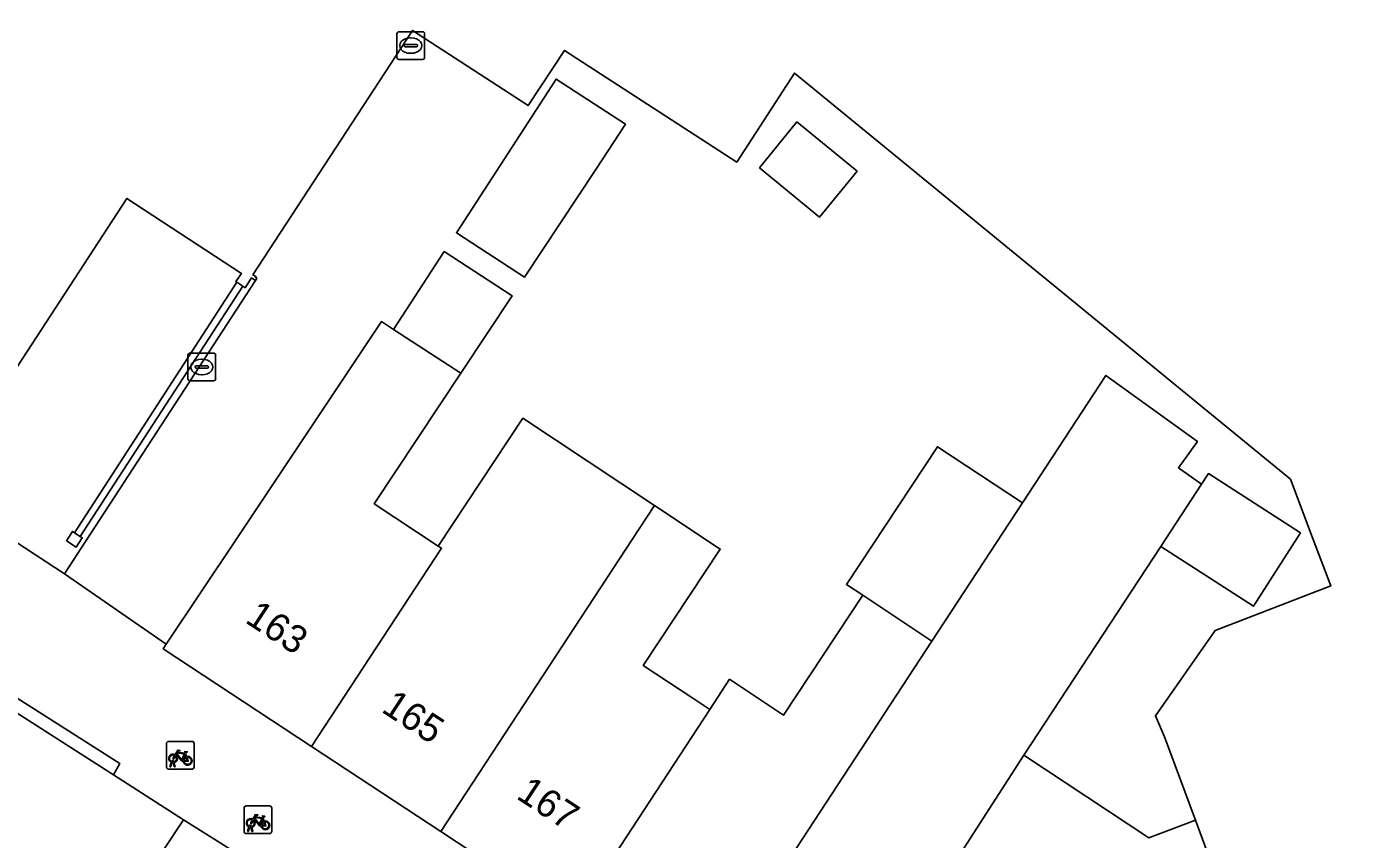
# Model space of a CAD drawing. Extents: x 159279 to 160377, y 384531 to 385888.
# Drawn here: x 160221.49 to 160269.34, y 384739.16 to 384768.54 of the extents above; entities that cross this region are included whole.
import ezdxf

# ---------------------------------------------------------------- set-up
doc = ezdxf.new("R2010")
doc.units = 0
for name, color, linetype in [('IMGEO_Erf', 7, 'Continuous'), ('IMGEO_Fietsenrek', 7, 'Continuous'), ('IMGEO_Kolk', 7, 'Continuous'), ('IMGEO_Muur', 7, 'Continuous'), ('IMGEO_Pand', 7, 'Continuous'), ('IMGEO_Pand_nummerreeks', 7, 'Continuous'), ('IMGEO_Pand_overbouw', 7, 'Continuous'), ('IMGEO_Rijbaan_lokaal_open', 7, 'Continuous'), ('IMGEO_Voetpad_open', 7, 'Continuous')]:
    doc.layers.add(name, color=color, linetype=linetype)

msp = doc.modelspace()

# ---------------------------------------------------------------- linework, layer by layer
at = {"layer": 'IMGEO_Erf'}
for points in [[(160254.411, 384753.352), (160257.481, 384751.319), (160260.502, 384755.931), (160263.807, 384753.539), (160263.123, 384752.595), (160263.95, 384751.996), (160264.202, 384752.381), (160267.537, 384750.238), (160265.839, 384747.595), (160262.48, 384749.752), (160257.535, 384742.203), (160262.048, 384739.217), (160263.733, 384739.85), (160262.616, 384742.868), (160262.29, 384743.626), (160264.443, 384746.713), (160268.628, 384748.321), (160267.994, 384750), (160267.172, 384752.174), (160249.25, 384766.858), (160247.157, 384763.642), (160240.93, 384767.677), (160239.617, 384765.679), (160235.432, 384768.399), (160229.67, 384759.559), (160229.777, 384759.507), (160229.759, 384759.476), (160229.816, 384759.439), (160229.764, 384759.36), (160223.642, 384749.967), (160222.856, 384748.762), (160226.537, 384746.216), (160229.062, 384750), (160234.316, 384757.876), (160234.749, 384757.587), (160236.582, 384760.405), (160239.039, 384758.806), (160237.181, 384756.005), (160234.054, 384751.291), (160236.369, 384749.758), (160239.429, 384754.379), (160244.186, 384751.228), (160246.563, 384749.654), (160243.779, 384745.449), (160245.568, 384744.264), (160246.185, 384743.855), (160246.901, 384744.948), (160248.852, 384743.656), (160251.716, 384747.982), (160251.118, 384748.378)], [(160242.067, 384763.372), (160239.487, 384759.481), (160237.023, 384761.084), (160240.636, 384766.637), (160243.134, 384765.012)], [(160247.978, 384763.433), (160249.334, 384765.088), (160251.506, 384763.309), (160250.15, 384761.653)]]:
    msp.add_lwpolyline(points, close=True, dxfattribs=at)
at = {"layer": 'IMGEO_Fietsenrek'}
for p, q in [((160226.545, 384741.776), (160226.545, 384742.617)), ((160226.545, 384742.617), (160226.545, 384741.776)), ((160226.62, 384742.701), (160227.461, 384742.701)), ((160227.461, 384742.701), (160226.62, 384742.701)), ((160227.545, 384742.626), (160227.545, 384741.785)), ((160227.545, 384741.785), (160227.545, 384742.626)), ((160227.232, 384742.25), (160227.268, 384742.155)), ((160227.47, 384741.701), (160226.629, 384741.701)), ((160226.629, 384741.701), (160227.47, 384741.701)), ((160226.672, 384741.785), (160226.711, 384741.945)), ((160226.706, 384741.785), (160226.672, 384741.785)), ((160226.741, 384741.933), (160226.706, 384741.785)), ((160226.783, 384741.957), (160226.782, 384741.961)), ((160226.824, 384741.785), (160226.79, 384741.927)), ((160226.814, 384741.968), (160226.815, 384741.961)), ((160226.822, 384741.931), (160226.857, 384741.785)), ((160226.857, 384741.785), (160226.824, 384741.785)), ((160229.351, 384739.443), (160229.351, 384740.284)), ((160229.351, 384740.284), (160229.351, 384739.443)), ((160229.426, 384740.368), (160230.267, 384740.368)), ((160230.267, 384740.368), (160229.426, 384740.368)), ((160230.351, 384740.293), (160230.351, 384739.452)), ((160230.351, 384739.452), (160230.351, 384740.293)), ((160230.038, 384739.917), (160230.074, 384739.822)), ((160230.276, 384739.368), (160229.435, 384739.368)), ((160229.435, 384739.368), (160230.276, 384739.368)), ((160229.478, 384739.452), (160229.517, 384739.612)), ((160229.512, 384739.452), (160229.478, 384739.452)), ((160229.547, 384739.6), (160229.512, 384739.452)), ((160229.589, 384739.624), (160229.588, 384739.628)), ((160229.63, 384739.452), (160229.596, 384739.594)), ((160229.62, 384739.635), (160229.621, 384739.628)), ((160229.628, 384739.598), (160229.663, 384739.452)), ((160229.663, 384739.452), (160229.63, 384739.452))]:
    msp.add_line(p, q, dxfattribs=at)
for points in [[(160226.879, 384742.175), (160226.827, 384742.085), (160226.787, 384742.06), (160226.788, 384742.107), (160226.843, 384742.201)], [(160226.858, 384742.227), (160226.953, 384742.391), (160227.039, 384742.377), (160227.041, 384742.368), (160226.985, 384742.357), (160226.958, 384742.312), (160227.214, 384742.271)], [(160227.154, 384741.983), (160227.104, 384741.983), (160226.913, 384742.234), (160226.894, 384742.202)], [(160227.201, 384742.246), (160226.944, 384742.287), (160226.927, 384742.258), (160227.094, 384742.038), (160227.201, 384742.246)], [(160227.249, 384742.148), (160227.219, 384742.225), (160227.11, 384742.007), (160227.153, 384742.007)], [(160227.183, 384742.007), (160227.303, 384742.006), (160227.259, 384742.12)], [(160227.279, 384742.127), (160227.334, 384741.982), (160227.184, 384741.982)], [(160227.214, 384742.271), (160227.239, 384742.32), (160227.233, 384742.324), (160227.21, 384742.328), (160227.198, 384742.335), (160227.197, 384742.338), (160227.199, 384742.343), (160227.294, 384742.328), (160227.296, 384742.318), (160227.286, 384742.305), (160227.274, 384742.299), (160227.26, 384742.305), (160227.232, 384742.25)], [(160229.685, 384739.842), (160229.633, 384739.752), (160229.593, 384739.727), (160229.594, 384739.774), (160229.649, 384739.868)], [(160229.664, 384739.894), (160229.759, 384740.058), (160229.845, 384740.044), (160229.847, 384740.035), (160229.791, 384740.024), (160229.764, 384739.979), (160230.02, 384739.938)], [(160229.96, 384739.65), (160229.91, 384739.65), (160229.719, 384739.901), (160229.7, 384739.869)], [(160230.007, 384739.913), (160229.75, 384739.954), (160229.733, 384739.925), (160229.9, 384739.705), (160230.007, 384739.913)], [(160230.055, 384739.815), (160230.025, 384739.892), (160229.916, 384739.674), (160229.959, 384739.674)], [(160229.989, 384739.674), (160230.109, 384739.673), (160230.065, 384739.787)], [(160230.085, 384739.794), (160230.14, 384739.649), (160229.99, 384739.649)], [(160230.02, 384739.938), (160230.045, 384739.987), (160230.039, 384739.991), (160230.016, 384739.995), (160230.004, 384740.002), (160230.003, 384740.005), (160230.005, 384740.01), (160230.1, 384739.995), (160230.102, 384739.985), (160230.092, 384739.972), (160230.08, 384739.966), (160230.066, 384739.972), (160230.038, 384739.917)]]:
    msp.add_lwpolyline(points, dxfattribs=at)
for centre, radius, start, end in [((160226.623, 384742.623), 0.0779, 92.4484, 184.2845), ((160226.623, 384742.623), 0.0779, 92.4484, 184.2845), ((160227.467, 384742.623), 0.0779, 2.4484, 94.2845), ((160227.467, 384742.623), 0.0779, 2.4484, 94.2845), ((160226.785, 384742.086), 0.159, 62.6766, 242.1369), ((160226.785, 384742.086), 0.129, 63.3192, 238.903), ((160226.785, 384742.086), 0.129, 283.6043, 43.4302), ((160226.785, 384742.086), 0.159, 283.5766, 46.6042), ((160227.312, 384742.002), 0.159, 113.3408, 178.3217), ((160227.312, 384742.002), 0.159, 187.0065, 105.7708), ((160227.312, 384742.002), 0.129, 113.923, 177.9556), ((160227.312, 384742.002), 0.129, 188.6715, 104.5883), ((160226.623, 384741.779), 0.0779, 182.4484, 274.2845), ((160226.623, 384741.779), 0.0779, 182.4484, 274.2845), ((160226.765, 384741.957), 0.0499, 12.8025, 158.6934), ((160226.785, 384742.086), 0.159, 253.9967, 271.7867), ((160226.765, 384741.957), 0.0174, 12.8025, 163.4502), ((160226.785, 384742.086), 0.129, 253.415, 269.0204), ((160227.467, 384741.779), 0.0779, 272.4484, 4.2845), ((160227.467, 384741.779), 0.0779, 272.4484, 4.2845), ((160229.429, 384740.29), 0.0779, 92.4484, 184.2845), ((160229.429, 384740.29), 0.0779, 92.4484, 184.2845), ((160230.273, 384740.29), 0.0779, 2.4484, 94.2845), ((160230.273, 384740.29), 0.0779, 2.4484, 94.2845), ((160229.591, 384739.753), 0.159, 62.6766, 242.1369), ((160229.591, 384739.753), 0.129, 63.3192, 238.903), ((160229.591, 384739.753), 0.129, 283.6043, 43.4302), ((160229.591, 384739.753), 0.159, 283.5766, 46.6042), ((160230.118, 384739.669), 0.159, 113.3408, 178.3217), ((160230.118, 384739.669), 0.159, 187.0065, 105.7708), ((160230.118, 384739.669), 0.129, 113.923, 177.9556), ((160230.118, 384739.669), 0.129, 188.6715, 104.5883), ((160229.429, 384739.446), 0.0779, 182.4484, 274.2845), ((160229.429, 384739.446), 0.0779, 182.4484, 274.2845), ((160229.571, 384739.624), 0.0499, 12.8025, 158.6934), ((160229.591, 384739.753), 0.159, 253.9967, 271.7867), ((160229.571, 384739.624), 0.0174, 12.8025, 163.4502), ((160229.591, 384739.753), 0.129, 253.415, 269.0204), ((160230.273, 384739.446), 0.0779, 272.4484, 4.2845), ((160230.273, 384739.446), 0.0779, 272.4484, 4.2845)]:
    msp.add_arc(centre, radius, start, end, dxfattribs=at)
at = {"layer": 'IMGEO_Kolk'}
for p, q in [((160234.874, 384767.424), (160234.874, 384768.276)), ((160234.949, 384768.35), (160235.801, 384768.35)), ((160235.362, 384768.13), (160235.387, 384768.13)), ((160235.875, 384768.276), (160235.875, 384767.424)), ((160235.133, 384767.844), (160235.133, 384767.856)), ((160235.571, 384767.807), (160235.173, 384767.807)), ((160235.176, 384767.893), (160235.574, 384767.893)), ((160235.385, 384767.57), (160235.36, 384767.57)), ((160235.617, 384767.856), (160235.617, 384767.844)), ((160235.801, 384767.35), (160234.949, 384767.35)), ((160227.322, 384755.809), (160227.322, 384756.661)), ((160227.397, 384756.735), (160228.249, 384756.735)), ((160227.81, 384756.515), (160227.835, 384756.515)), ((160228.323, 384756.661), (160228.323, 384755.809)), ((160227.581, 384756.229), (160227.581, 384756.241)), ((160228.019, 384756.192), (160227.621, 384756.192)), ((160227.624, 384756.278), (160228.022, 384756.278)), ((160228.065, 384756.241), (160228.065, 384756.229)), ((160228.249, 384755.735), (160227.397, 384755.735)), ((160227.833, 384755.955), (160227.808, 384755.955))]:
    msp.add_line(p, q, dxfattribs=at)
for points in [[(160234.874, 384767.424), (160234.874, 384768.276)], [(160234.949, 384768.35), (160235.801, 384768.35)], [(160235.875, 384768.276), (160235.875, 384767.424)], [(160235.801, 384767.35), (160234.949, 384767.35)], [(160227.322, 384755.809), (160227.322, 384756.661)], [(160227.397, 384756.735), (160228.249, 384756.735)], [(160228.323, 384756.661), (160228.323, 384755.809)], [(160228.249, 384755.735), (160227.397, 384755.735)]]:
    msp.add_lwpolyline(points, dxfattribs=at)
for centre, radius, start, end in [((160234.951, 384768.274), 0.0765, 91.552, 178.448), ((160234.951, 384768.274), 0.0765, 91.552, 178.448), ((160235.799, 384768.274), 0.0765, 1.552, 88.448), ((160235.799, 384768.274), 0.0765, 1.552, 88.448), ((160235.173, 384767.853), 0.0403, 85.8775, 175.7526), ((160235.17, 384767.843), 0.0366, 178.938, 274.7102), ((160235.574, 384767.85), 0.043, 264.8664, 352.4533), ((160235.578, 384767.855), 0.0386, 1.7309, 96.639), ((160234.951, 384767.426), 0.0765, 181.552, 268.448), ((160234.951, 384767.426), 0.0765, 181.552, 268.448), ((160235.799, 384767.426), 0.0765, 271.552, 358.448), ((160235.799, 384767.426), 0.0765, 271.552, 358.448), ((160227.399, 384756.659), 0.0765, 91.552, 178.448), ((160227.399, 384756.659), 0.0765, 91.552, 178.448), ((160228.247, 384756.659), 0.0765, 1.552, 88.448), ((160228.247, 384756.659), 0.0765, 1.552, 88.448), ((160227.621, 384756.238), 0.0403, 85.8775, 175.7526), ((160227.618, 384756.228), 0.0366, 178.938, 274.7102), ((160228.022, 384756.235), 0.043, 264.8664, 352.4533), ((160228.026, 384756.24), 0.0386, 1.7309, 96.639), ((160227.399, 384755.811), 0.0765, 181.552, 268.448), ((160227.399, 384755.811), 0.0765, 181.552, 268.448), ((160228.247, 384755.811), 0.0765, 271.552, 358.448), ((160228.247, 384755.811), 0.0765, 271.552, 358.448)]:
    msp.add_arc(centre, radius, start, end, dxfattribs=at)
for centre, major_axis, ratio, start_param, end_param in [((160235.361, 384767.85), (-0.387, 0.002), 0.722429, 4.712389, 7.853982), ((160235.386, 384767.85), (-0.39, 0.002), 0.717154, 1.570796, 4.712389), ((160227.809, 384756.235), (-0.387, 0.002), 0.722429, 4.712389, 7.853982), ((160227.834, 384756.235), (-0.39, 0.002), 0.717154, 1.570796, 4.712389)]:
    msp.add_ellipse(centre, major_axis=major_axis, ratio=ratio, start_param=start_param, end_param=end_param, dxfattribs=at)
at = {"layer": 'IMGEO_Muur'}
msp.add_lwpolyline([(160229.302, 384759.156), (160229.093, 384759.294), (160223.22, 384750.243), (160223.429, 384750.106)], close=True, dxfattribs=at)
at = {"layer": 'IMGEO_Pand'}
msp.add_lwpolyline([(160218.236, 384751.782), (160225.11, 384762.329), (160229.252, 384759.616), (160229.056, 384759.319), (160229.093, 384759.294), (160229.302, 384759.156), (160229.389, 384759.098), (160229.624, 384759.453), (160229.764, 384759.36), (160229.816, 384759.439), (160229.759, 384759.476), (160229.777, 384759.507), (160229.67, 384759.559), (160235.432, 384768.399), (160239.617, 384765.679), (160240.93, 384767.677), (160247.157, 384763.642), (160249.25, 384766.858), (160267.172, 384752.174), (160267.994, 384750), (160268.628, 384748.321), (160264.443, 384746.713), (160262.29, 384743.626), (160262.616, 384742.868), (160263.733, 384739.85), (160264.531, 384737.694)], dxfattribs=at)
for points in [[(160242.067, 384763.372), (160243.134, 384765.012), (160240.636, 384766.637), (160237.023, 384761.084), (160239.487, 384759.481)], [(160247.978, 384763.433), (160250.15, 384761.653), (160251.506, 384763.309), (160249.334, 384765.088)], [(160234.749, 384757.587), (160237.181, 384756.005), (160239.039, 384758.806), (160236.582, 384760.405)], [(160234.054, 384751.291), (160237.181, 384756.005), (160234.749, 384757.587), (160234.316, 384757.876), (160229.062, 384750), (160226.537, 384746.216), (160226.426, 384746.049), (160231.792, 384742.516), (160236.486, 384749.68), (160236.369, 384749.758)], [(160262.48, 384749.752), (160263.95, 384751.996), (160263.123, 384752.595), (160263.807, 384753.539), (160260.502, 384755.931), (160257.481, 384751.319), (160254.213, 384746.329), (160245.697, 384733.328), (160249.603, 384730.74), (160249.573, 384730.637), (160249.841, 384730.457), (160253.461, 384735.88), (160257.535, 384742.203)], [(160243.381, 384750), (160244.186, 384751.228), (160239.429, 384754.379), (160236.369, 384749.758), (160236.486, 384749.68), (160231.792, 384742.516), (160236.464, 384739.441)], [(160257.481, 384751.319), (160254.411, 384753.352), (160251.118, 384748.378), (160251.716, 384747.982), (160254.213, 384746.329)], [(160263.95, 384751.996), (160262.48, 384749.752), (160265.839, 384747.595), (160267.537, 384750.238), (160264.202, 384752.381)], [(160245.568, 384744.264), (160243.779, 384745.449), (160246.563, 384749.654), (160244.186, 384751.228), (160243.381, 384750), (160236.464, 384739.441), (160237.697, 384738.629), (160241.229, 384736.289), (160246.185, 384743.855)], [(160223.429, 384750.106), (160223.22, 384750.243), (160223.148, 384750.29), (160222.927, 384749.951), (160223.279, 384749.721), (160223.5, 384750.06)], [(160254.213, 384746.329), (160251.716, 384747.982), (160248.852, 384743.656), (160246.901, 384744.948), (160246.185, 384743.855), (160241.229, 384736.289), (160245.697, 384733.328)], [(160257.535, 384742.203), (160253.461, 384735.88), (160249.841, 384730.457), (160257.202, 384725.506), (160259.631, 384725.192), (160269.341, 384728.839), (160267.852, 384732.839), (160267.999, 384732.918), (160267.084, 384735.384), (160266.927, 384735.327), (160265.839, 384738.192), (160264.531, 384737.694), (160263.733, 384739.85), (160262.048, 384739.217)]]:
    msp.add_lwpolyline(points, close=True, dxfattribs=at)
at = {"layer": 'IMGEO_Pand_overbouw'}
msp.add_lwpolyline([(160218.236, 384751.782), (160222.856, 384748.762), (160223.642, 384749.967), (160229.764, 384759.36), (160229.624, 384759.453), (160229.389, 384759.098), (160229.302, 384759.156), (160229.093, 384759.294), (160229.056, 384759.319), (160229.252, 384759.616), (160225.11, 384762.329)], close=True, dxfattribs=at)
at = {"layer": 'IMGEO_Rijbaan_lokaal_open'}
for points in [[(160183.098, 384768.61), (160182.854, 384768.784), (160180.342, 384770.834), (160166.078, 384780.228), (160165.811, 384780.403), (160160.467, 384783.865), (160159.267, 384784.621), (160155.947, 384779.473), (160186.713, 384759.19), (160188.455, 384758.048), (160192.41, 384755.413), (160218.675, 384737.923), (160218.882, 384737.786), (160222.024, 384735.711), (160223.677, 384734.62), (160227.166, 384739.867), (160224.626, 384741.495), (160215.609, 384747.263), (160214.533, 384747.969), (160211.437, 384750), (160202.471, 384755.882), (160197.002, 384759.475)], [(160227.166, 384739.867), (160223.677, 384734.62), (160226.388, 384732.791), (160229.949, 384738.119)]]:
    msp.add_lwpolyline(points, close=True, dxfattribs=at)
at = {"layer": 'IMGEO_Voetpad_open'}
for points in [[(160237.697, 384738.629), (160236.464, 384739.441), (160231.792, 384742.516), (160226.426, 384746.049), (160226.537, 384746.216), (160222.856, 384748.762), (160223.642, 384749.967), (160229.764, 384759.36), (160229.624, 384759.453), (160229.389, 384759.098), (160229.302, 384759.156), (160223.429, 384750.106), (160223.5, 384750.06), (160223.279, 384749.721), (160222.927, 384749.951), (160223.148, 384750.29), (160223.22, 384750.243), (160229.093, 384759.294), (160229.056, 384759.319), (160229.252, 384759.616), (160225.11, 384762.329), (160218.236, 384751.782)], [(160215.699, 384747.728), (160224.864, 384741.898), (160224.626, 384741.495), (160227.166, 384739.867), (160229.949, 384738.119)]]:
    msp.add_lwpolyline(points, dxfattribs=at)
msp.add_lwpolyline([(160215.699, 384747.728), (160214.774, 384748.335), (160214.533, 384747.969), (160215.609, 384747.263), (160224.626, 384741.495), (160224.864, 384741.898)], close=True, dxfattribs=at)

# ---------------------------------------------------------------- texts
at = {"layer": 'IMGEO_Pand_nummerreeks'}
for s, p in [('163', (160229.347, 384747.024)), ('165', (160234.272, 384743.795)), ('167', (160239.149, 384740.662))]:
    msp.add_text(s, height=1, rotation=326.7799, dxfattribs=at).set_placement(p)

doc.saveas('drawing.dxf')
